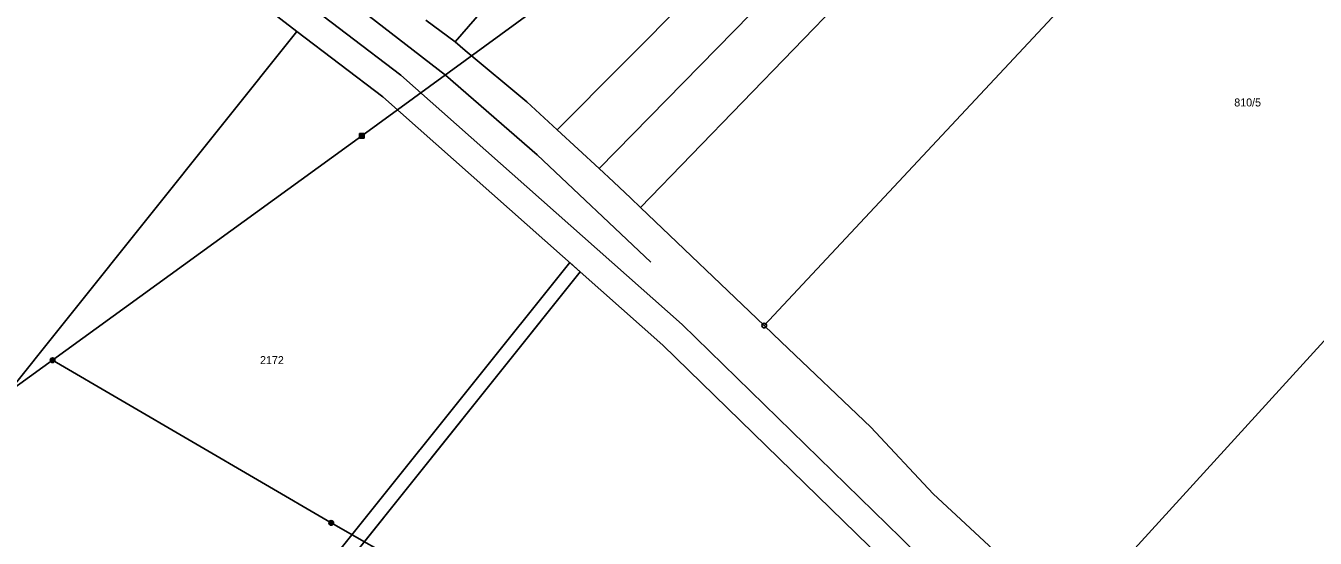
# Model space of a CAD drawing. Extents: x -504988 to -494607, y -1123820 to -1114018.
# Drawn here: x -503013.9 to -502739.9, y -1120247.9 to -1120138.9 of the extents above; entities that cross this region are included whole.
import ezdxf

# ---------------------------------------------------------------- set-up
doc = ezdxf.new("R2010")
doc.units = 0
for name, color, linetype in [('Hranice parcel', 7, 'Continuous'), ('Parcelní čísla', 7, 'Continuous'), ('Poz předměty', 7, 'Continuous'), ('Věcná břemena k části', 7, 'Continuous'), ('Značky bodu BP', 7, 'Continuous')]:
    doc.layers.add(name, color=color, linetype=linetype)

msp = doc.modelspace()

# ---------------------------------------------------------------- linework, layer by layer
at = {"layer": 'Hranice parcel'}
for p, q in [((-502771.74, -1120030.66), (-502900.98, -1120161.07)), ((-502762.94, -1120037.27), (-502892.07, -1120169.28)), ((-502754.13, -1120043.86), (-502883.26, -1120177.59)), ((-502728.91, -1120065.44), (-502856.99, -1120202.68)), ((-502792.18, -1120265.37), (-502647.12, -1120106.17)), ((-502928.87, -1120137.7), (-502922.69, -1120142.32)), ((-502956.27, -1120140.08), (-503041.2, -1120246.4)), ((-502900.98, -1120161.07), (-502892.07, -1120169.28)), ((-502883.26, -1120177.59), (-502856.99, -1120202.68)), ((-502896.07, -1120191.26), (-502959.63, -1120270.84))]:
    msp.add_line(p, q, dxfattribs=at)
for points in [[(-503153.21, -1119984.84), (-503117.67, -1120013.23), (-503061.37, -1120053.65), (-503000.19, -1120100.11), (-502995.88, -1120104.15), (-502991.31, -1120106.89), (-502987.9, -1120108.94), (-502986.29, -1120110.08), (-502973.43, -1120119.24), (-502957.29, -1120131.75), (-502934.18, -1120149.41), (-502874.44, -1120202.44), (-502827.95, -1120247.84), (-502804.36, -1120271.45), (-502786.5, -1120288.33), (-502769.05, -1120304.16), (-502747.51, -1120326.1), (-502711.16, -1120365.44)], [(-502793.79, -1120014.13), (-502813.21, -1120028.22), (-502833.09, -1120048.23), (-502869.28, -1120087.69), (-502902.3, -1120118.85), (-502922.69, -1120142.32)], [(-502956.27, -1120140.08), (-502977.01, -1120124.06), (-502991.18, -1120113.97), (-502999.52, -1120108.97), (-503004.07, -1120104.7), (-503023.32, -1120090.08)], [(-502896.07, -1120191.26), (-502938, -1120154.04), (-502956.27, -1120140.08)], [(-502922.69, -1120142.32), (-502920.5, -1120144.15), (-502907.46, -1120155.09), (-502900.98, -1120161.07)], [(-502892.07, -1120169.28), (-502889.01, -1120172.1), (-502885.35, -1120175.59), (-502883.26, -1120177.59)], [(-502831.95, -1120252.32), (-502878.53, -1120206.83), (-502896.07, -1120191.26)], [(-502856.99, -1120202.68), (-502853.37, -1120206.13), (-502834.3, -1120224.33), (-502821.06, -1120238.48), (-502795.49, -1120262.22), (-502792.18, -1120265.37)]]:
    msp.add_lwpolyline(points, dxfattribs=at)
at = {"layer": 'Poz předměty'}
for p, q in [((-502955.94, -1120125.2), (-502924.74, -1120149.39)), ((-502898.76, -1120130.34), (-502942.5, -1120162.33)), ((-502924.74, -1120149.39), (-502905.24, -1120166.35)), ((-502942.5, -1120162.33), (-503008.2, -1120210.07)), ((-502943, -1120161.83), (-502942, -1120161.83)), ((-502943, -1120162.83), (-502943, -1120161.83)), ((-502943, -1120162.03), (-502942, -1120162.03)), ((-502943, -1120162.23), (-502942, -1120162.23)), ((-502943, -1120162.43), (-502942, -1120162.43)), ((-502943, -1120162.63), (-502942, -1120162.63)), ((-502943, -1120162.83), (-502942, -1120162.83)), ((-502942.8, -1120162.83), (-502942.8, -1120161.83)), ((-502942.6, -1120162.83), (-502942.6, -1120161.83)), ((-502942.4, -1120162.83), (-502942.4, -1120161.83)), ((-502942.2, -1120162.83), (-502942.2, -1120161.83)), ((-502942, -1120162.83), (-502942, -1120161.83)), ((-502905.24, -1120166.35), (-502881.07, -1120189.21)), ((-503008.2, -1120210.07), (-503063.92, -1120250.36)), ((-503008.2, -1120210.07), (-502949, -1120244.67)), ((-502949, -1120244.67), (-502904.2, -1120270.12))]:
    msp.add_line(p, q, dxfattribs=at)
for centre, radius in [((-503008.2, -1120210.07), 0.5), ((-503008.2, -1120210.07), 0.4), ((-503008.2, -1120210.07), 0.3), ((-503008.2, -1120210.07), 0.2), ((-503008.2, -1120210.07), 0.1), ((-502949, -1120244.67), 0.5), ((-502949, -1120244.67), 0.4), ((-502949, -1120244.67), 0.3), ((-502949, -1120244.67), 0.2), ((-502949, -1120244.67), 0.1)]:
    msp.add_circle(centre, radius, dxfattribs=at)
at = {"layer": 'Věcná břemena k části'}
msp.add_lwpolyline([(-502959.63, -1120270.84), (-502896.07, -1120191.26), (-502898.31, -1120189.27), (-502961.94, -1120268.92)], close=True, dxfattribs=at)
at = {"layer": 'Značky bodu BP'}
for radius in [0.5, 0.0303]:
    msp.add_circle((-502856.99, -1120202.68), radius, dxfattribs=at)

# ---------------------------------------------------------------- texts
at = {"layer": 'Parcelní čísla'}
for s, p in [('810/5', (-502757.11, -1120156.06)), ('2172', (-502964.12, -1120210.88))]:
    msp.add_text(s, height=1.7, dxfattribs=at).set_placement(p)

doc.saveas('drawing.dxf')
